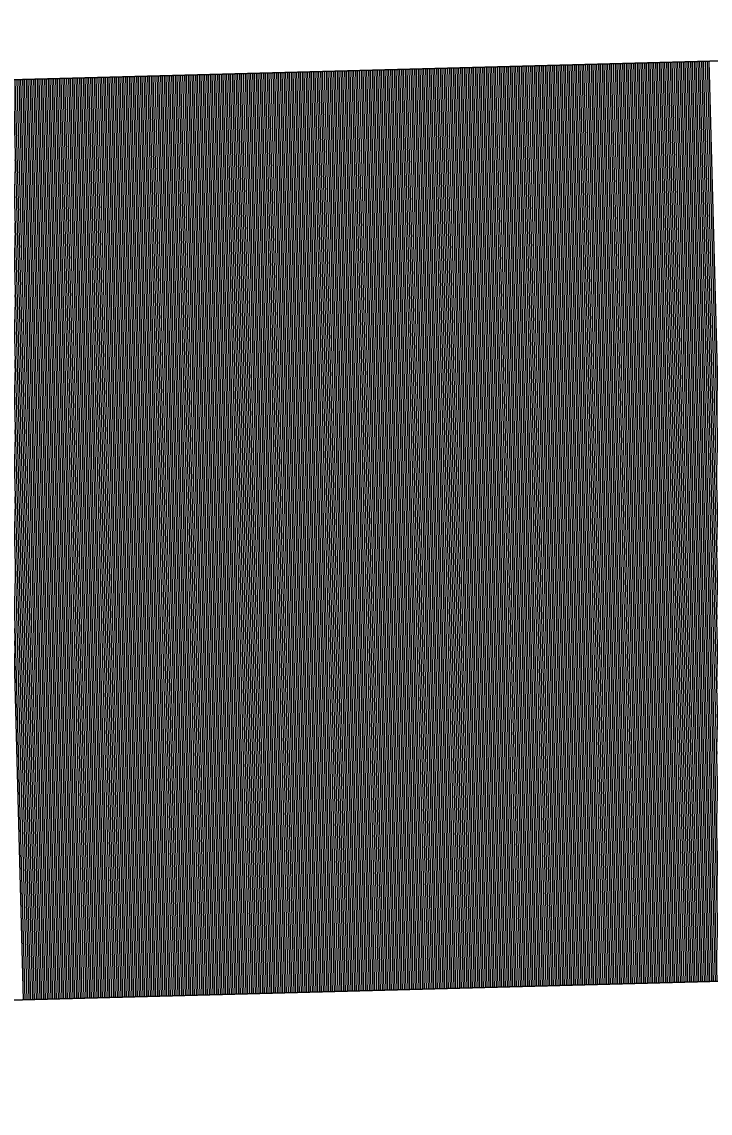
# Model space of a CAD drawing. Extents: x 1929624 to 1935547, y 596315 to 605721.
# Drawn here: x 1930226.094 to 1930228.007, y 598604.123 to 598607.157 of the extents above; entities that cross this region are included whole.
import ezdxf

# ---------------------------------------------------------------- set-up
doc = ezdxf.new("R2010")
doc.units = 0
doc.layers.add('Default', color=7, linetype='Continuous')

msp = doc.modelspace()

# ---------------------------------------------------------------- linework, layer by layer
at = {"layer": 'Default'}
for p, q in [((1930214.2966, 598606.6801), (1930232.0795, 598607.1575)), ((1930232.0795, 598607.1575), (1930214.2966, 598606.6801)), ((1930227.9394, 598604.4873), (1930227.8707, 598607.0445)), ((1930227.875, 598607.0446), (1930227.9437, 598604.4874)), ((1930227.9496, 598604.4876), (1930227.881, 598607.0448)), ((1930227.8853, 598607.0449), (1930227.9539, 598604.4877)), ((1930227.9598, 598604.4878), (1930227.8912, 598607.0451)), ((1930227.8955, 598607.0452), (1930227.9641, 598604.4879)), ((1930227.9701, 598604.4881), (1930227.9014, 598607.0453)), ((1930227.9057, 598607.0454), (1930227.9744, 598604.4882)), ((1930227.9803, 598604.4884), (1930227.9116, 598607.0456)), ((1930227.9159, 598607.0457), (1930227.9846, 598604.4885)), ((1930227.9905, 598604.4887), (1930227.9219, 598607.0459)), ((1930227.9262, 598607.046), (1930227.9948, 598604.4888)), ((1930228.0008, 598604.4889), (1930227.9321, 598607.0462)), ((1930227.9364, 598607.0463), (1930228.005, 598604.489)), ((1930228.011, 598604.4892), (1930227.9423, 598607.0464)), ((1930227.9466, 598607.0465), (1930228.0153, 598604.4893)), ((1930228.0212, 598604.4895), (1930227.9526, 598607.0467)), ((1930227.9569, 598607.0468), (1930228.0255, 598604.4896)), ((1930228.0314, 598604.4897), (1930227.9628, 598607.047)), ((1930227.9671, 598607.0471), (1930228.0357, 598604.4899)), ((1930228.0417, 598604.49), (1930227.973, 598607.0473)), ((1930227.9773, 598607.0474), (1930228.046, 598604.4901)), ((1930228.0519, 598604.4903), (1930227.9832, 598607.0475)), ((1930227.9875, 598607.0476), (1930228.0562, 598604.4904)), ((1930228.0621, 598604.4906), (1930227.9935, 598607.0478)), ((1930227.9978, 598607.0479), (1930228.0664, 598604.4907)), ((1930228.0724, 598604.4908), (1930228.0037, 598607.0481)), ((1930226.7396, 598607.0141), (1930226.8083, 598604.4569)), ((1930226.8142, 598604.4571), (1930226.7456, 598607.0143)), ((1930226.7498, 598607.0144), (1930226.8185, 598604.4572)), ((1930226.8244, 598604.4573), (1930226.7558, 598607.0146)), ((1930226.7601, 598607.0147), (1930226.8287, 598604.4575)), ((1930226.8347, 598604.4576), (1930226.766, 598607.0148)), ((1930226.7703, 598607.015), (1930226.839, 598604.4577)), ((1930226.8449, 598604.4579), (1930226.7762, 598607.0151)), ((1930226.7805, 598607.0152), (1930226.8492, 598604.458)), ((1930226.8551, 598604.4582), (1930226.7865, 598607.0154)), ((1930226.7908, 598607.0155), (1930226.8594, 598604.4583)), ((1930226.8653, 598604.4584), (1930226.7967, 598607.0157)), ((1930226.801, 598607.0158), (1930226.8696, 598604.4586)), ((1930226.8756, 598604.4587), (1930226.8069, 598607.0159)), ((1930226.8112, 598607.0161), (1930226.8799, 598604.4588)), ((1930226.8858, 598604.459), (1930226.8172, 598607.0162)), ((1930226.8215, 598607.0163), (1930226.8901, 598604.4591)), ((1930226.896, 598604.4593), (1930226.8274, 598607.0165)), ((1930226.8317, 598607.0166), (1930226.9003, 598604.4594)), ((1930226.9063, 598604.4595), (1930226.8376, 598607.0168)), ((1930226.8419, 598607.0169), (1930226.9106, 598604.4597)), ((1930226.9165, 598604.4598), (1930226.8478, 598607.017)), ((1930226.8521, 598607.0172), (1930226.9208, 598604.4599)), ((1930226.9267, 598604.4601), (1930226.8581, 598607.0173)), ((1930226.8624, 598607.0174), (1930226.931, 598604.4602)), ((1930226.9369, 598604.4604), (1930226.8683, 598607.0176)), ((1930226.8726, 598607.0177), (1930226.9412, 598604.4605)), ((1930226.9472, 598604.4606), (1930226.8785, 598607.0179)), ((1930226.8828, 598607.018), (1930226.9515, 598604.4608)), ((1930226.9574, 598604.4609), (1930226.8888, 598607.0181)), ((1930226.8931, 598607.0183), (1930226.9617, 598604.461)), ((1930226.9676, 598604.4612), (1930226.899, 598607.0184)), ((1930226.9033, 598607.0185), (1930226.9719, 598604.4613)), ((1930226.9779, 598604.4615), (1930226.9092, 598607.0187)), ((1930226.9135, 598607.0188), (1930226.9822, 598604.4616)), ((1930226.9881, 598604.4617), (1930226.9194, 598607.019)), ((1930226.9237, 598607.0191), (1930226.9924, 598604.4619)), ((1930226.9983, 598604.462), (1930226.9297, 598607.0192)), ((1930226.934, 598607.0194), (1930227.0026, 598604.4621)), ((1930227.0085, 598604.4623), (1930226.9399, 598607.0195)), ((1930226.9442, 598607.0196), (1930227.0128, 598604.4624)), ((1930227.0188, 598604.4626), (1930226.9501, 598607.0198)), ((1930226.9544, 598607.0199), (1930227.0231, 598604.4627)), ((1930227.029, 598604.4628), (1930226.9604, 598607.0201)), ((1930226.9647, 598607.0202), (1930227.0333, 598604.463)), ((1930227.0392, 598604.4631), (1930226.9706, 598607.0203)), ((1930226.9749, 598607.0205), (1930227.0435, 598604.4632)), ((1930227.0495, 598604.4634), (1930226.9808, 598607.0206)), ((1930226.9851, 598607.0207), (1930227.0538, 598604.4635)), ((1930227.0597, 598604.4637), (1930226.991, 598607.0209)), ((1930226.9953, 598607.021), (1930227.064, 598604.4638)), ((1930227.0699, 598604.4639), (1930227.0013, 598607.0212)), ((1930227.0056, 598607.0213), (1930227.0742, 598604.4641)), ((1930227.0801, 598604.4642), (1930227.0115, 598607.0214)), ((1930227.0158, 598607.0216), (1930227.0844, 598604.4643)), ((1930227.0904, 598604.4645), (1930227.0217, 598607.0217)), ((1930227.026, 598607.0218), (1930227.0947, 598604.4646)), ((1930227.1006, 598604.4648), (1930227.032, 598607.022)), ((1930227.0363, 598607.0221), (1930227.1049, 598604.4649)), ((1930227.1108, 598604.465), (1930227.0422, 598607.0223)), ((1930227.0465, 598607.0224), (1930227.1151, 598604.4652)), ((1930227.1211, 598604.4653), (1930227.0524, 598607.0225)), ((1930227.0567, 598607.0227), (1930227.1254, 598604.4654)), ((1930227.1313, 598604.4656), (1930227.0626, 598607.0228)), ((1930227.0669, 598607.0229), (1930227.1356, 598604.4657)), ((1930227.1415, 598604.4659), (1930227.0729, 598607.0231)), ((1930227.0772, 598607.0232), (1930227.1458, 598604.466)), ((1930227.1518, 598604.4661), (1930227.0831, 598607.0234)), ((1930227.0874, 598607.0235), (1930227.156, 598604.4663)), ((1930227.162, 598604.4664), (1930227.0933, 598607.0236)), ((1930227.0976, 598607.0238), (1930227.1663, 598604.4665)), ((1930227.1722, 598604.4667), (1930227.1036, 598607.0239)), ((1930227.1079, 598607.024), (1930227.1765, 598604.4668)), ((1930227.1824, 598604.467), (1930227.1138, 598607.0242)), ((1930227.1181, 598607.0243), (1930227.1867, 598604.4671)), ((1930227.1927, 598604.4672), (1930227.124, 598607.0245)), ((1930227.1283, 598607.0246), (1930227.197, 598604.4673)), ((1930227.2029, 598604.4675), (1930227.1342, 598607.0247)), ((1930227.1385, 598607.0248), (1930227.2072, 598604.4676)), ((1930227.2131, 598604.4678), (1930227.1445, 598607.025)), ((1930227.1488, 598607.0251), (1930227.2174, 598604.4679)), ((1930227.2234, 598604.4681), (1930227.1547, 598607.0253)), ((1930227.159, 598607.0254), (1930227.2277, 598604.4682)), ((1930227.2336, 598604.4683), (1930227.1649, 598607.0256)), ((1930227.1692, 598607.0257), (1930227.2379, 598604.4684)), ((1930227.2438, 598604.4686), (1930227.1752, 598607.0258)), ((1930227.1795, 598607.0259), (1930227.2481, 598604.4687)), ((1930227.254, 598604.4689), (1930227.1854, 598607.0261)), ((1930227.1897, 598607.0262), (1930227.2583, 598604.469)), ((1930227.2643, 598604.4692), (1930227.1956, 598607.0264)), ((1930227.1999, 598607.0265), (1930227.2686, 598604.4693)), ((1930227.2745, 598604.4694), (1930227.2059, 598607.0267)), ((1930227.2101, 598607.0268), (1930227.2788, 598604.4695)), ((1930227.2847, 598604.4697), (1930227.2161, 598607.0269)), ((1930227.2204, 598607.027), (1930227.289, 598604.4698)), ((1930227.295, 598604.47), (1930227.2263, 598607.0272)), ((1930227.2306, 598607.0273), (1930227.2993, 598604.4701)), ((1930227.3052, 598604.4703), (1930227.2365, 598607.0275)), ((1930227.2408, 598607.0276), (1930227.3095, 598604.4704)), ((1930227.3154, 598604.4705), (1930227.2468, 598607.0278)), ((1930227.2511, 598607.0279), (1930227.3197, 598604.4706)), ((1930227.3256, 598604.4708), (1930227.257, 598607.028)), ((1930227.2613, 598607.0281), (1930227.3299, 598604.4709)), ((1930227.3359, 598604.4711), (1930227.2672, 598607.0283)), ((1930227.2715, 598607.0284), (1930227.3402, 598604.4712)), ((1930227.3461, 598604.4714), (1930227.2775, 598607.0286)), ((1930227.2818, 598607.0287), (1930227.3504, 598604.4715)), ((1930227.3563, 598604.4716), (1930227.2877, 598607.0289)), ((1930227.292, 598607.029), (1930227.3606, 598604.4717)), ((1930227.3666, 598604.4719), (1930227.2979, 598607.0291)), ((1930227.3022, 598607.0292), (1930227.3709, 598604.472)), ((1930227.3768, 598604.4722), (1930227.3081, 598607.0294)), ((1930227.3124, 598607.0295), (1930227.3811, 598604.4723)), ((1930227.387, 598604.4725), (1930227.3184, 598607.0297)), ((1930227.3227, 598607.0298), (1930227.3913, 598604.4726)), ((1930227.3972, 598604.4727), (1930227.3286, 598607.03)), ((1930227.3329, 598607.0301), (1930227.4015, 598604.4728)), ((1930227.4075, 598604.473), (1930227.3388, 598607.0302)), ((1930227.3431, 598607.0303), (1930227.4118, 598604.4731)), ((1930227.4177, 598604.4733), (1930227.3491, 598607.0305)), ((1930227.3534, 598607.0306), (1930227.422, 598604.4734)), ((1930227.4279, 598604.4735), (1930227.3593, 598607.0308)), ((1930227.3636, 598607.0309), (1930227.4322, 598604.4737)), ((1930227.4382, 598604.4738), (1930227.3695, 598607.0311)), ((1930227.3738, 598607.0312), (1930227.4425, 598604.4739)), ((1930227.4484, 598604.4741), (1930227.3797, 598607.0313)), ((1930227.384, 598607.0314), (1930227.4527, 598604.4742)), ((1930227.4586, 598604.4744), (1930227.39, 598607.0316)), ((1930227.3943, 598607.0317), (1930227.4629, 598604.4745)), ((1930227.4688, 598604.4746), (1930227.4002, 598607.0319)), ((1930227.4045, 598607.032), (1930227.4731, 598604.4748)), ((1930227.4791, 598604.4749), (1930227.4104, 598607.0321)), ((1930227.4147, 598607.0323), (1930227.4834, 598604.475)), ((1930227.4893, 598604.4752), (1930227.4207, 598607.0324)), ((1930227.425, 598607.0325), (1930227.4936, 598604.4753)), ((1930227.4995, 598604.4755), (1930227.4309, 598607.0327)), ((1930227.4352, 598607.0328), (1930227.5038, 598604.4756)), ((1930227.5098, 598604.4757), (1930227.4411, 598607.033)), ((1930227.4454, 598607.0331), (1930227.5141, 598604.4759)), ((1930227.52, 598604.476), (1930227.4513, 598607.0332)), ((1930227.4556, 598607.0334), (1930227.5243, 598604.4761)), ((1930227.5302, 598604.4763), (1930227.4616, 598607.0335)), ((1930227.4659, 598607.0336), (1930227.5345, 598604.4764)), ((1930227.5405, 598604.4766), (1930227.4718, 598607.0338)), ((1930227.4761, 598607.0339), (1930227.5447, 598604.4767)), ((1930227.5507, 598604.4768), (1930227.482, 598607.0341)), ((1930227.4863, 598607.0342), (1930227.555, 598604.477)), ((1930227.5609, 598604.4771), (1930227.4923, 598607.0343)), ((1930227.4966, 598607.0345), (1930227.5652, 598604.4772)), ((1930227.5711, 598604.4774), (1930227.5025, 598607.0346)), ((1930227.5068, 598607.0347), (1930227.5754, 598604.4775)), ((1930227.5814, 598604.4777), (1930227.5127, 598607.0349)), ((1930227.517, 598607.035), (1930227.5857, 598604.4778)), ((1930227.5916, 598604.4779), (1930227.5229, 598607.0352)), ((1930227.5272, 598607.0353), (1930227.5959, 598604.4781)), ((1930227.6018, 598604.4782), (1930227.5332, 598607.0354)), ((1930227.5375, 598607.0356), (1930227.6061, 598604.4783)), ((1930227.6121, 598604.4785), (1930227.5434, 598607.0357)), ((1930227.5477, 598607.0358), (1930227.6163, 598604.4786)), ((1930227.6223, 598604.4788), (1930227.5536, 598607.036)), ((1930227.5579, 598607.0361), (1930227.6266, 598604.4789)), ((1930227.6325, 598604.479), (1930227.5639, 598607.0363)), ((1930227.5682, 598607.0364), (1930227.6368, 598604.4792)), ((1930227.6427, 598604.4793), (1930227.5741, 598607.0365)), ((1930227.5784, 598607.0367), (1930227.647, 598604.4794)), ((1930227.653, 598604.4796), (1930227.5843, 598607.0368)), ((1930227.5886, 598607.0369), (1930227.6573, 598604.4797)), ((1930227.6632, 598604.4799), (1930227.5946, 598607.0371)), ((1930227.5988, 598607.0372), (1930227.6675, 598604.48)), ((1930227.6734, 598604.4801), (1930227.6048, 598607.0374)), ((1930227.6091, 598607.0375), (1930227.6777, 598604.4803)), ((1930227.6837, 598604.4804), (1930227.615, 598607.0376)), ((1930227.6193, 598607.0378), (1930227.688, 598604.4805)), ((1930227.6939, 598604.4807), (1930227.6252, 598607.0379)), ((1930227.6295, 598607.038), (1930227.6982, 598604.4808)), ((1930227.7041, 598604.481), (1930227.6355, 598607.0382)), ((1930227.6398, 598607.0383), (1930227.7084, 598604.4811)), ((1930227.7143, 598604.4812), (1930227.6457, 598607.0385)), ((1930227.65, 598607.0386), (1930227.7186, 598604.4814)), ((1930227.7246, 598604.4815), (1930227.6559, 598607.0387)), ((1930227.6602, 598607.0389), (1930227.7289, 598604.4816)), ((1930227.7348, 598604.4818), (1930227.6662, 598607.039)), ((1930227.6705, 598607.0391), (1930227.7391, 598604.4819)), ((1930227.745, 598604.4821), (1930227.6764, 598607.0393)), ((1930227.6807, 598607.0394), (1930227.7493, 598604.4822)), ((1930227.7553, 598604.4823), (1930227.6866, 598607.0396)), ((1930227.6909, 598607.0397), (1930227.7596, 598604.4825)), ((1930227.7655, 598604.4826), (1930227.6968, 598607.0398)), ((1930227.7011, 598607.04), (1930227.7698, 598604.4827)), ((1930227.7757, 598604.4829), (1930227.7071, 598607.0401)), ((1930227.7114, 598607.0402), (1930227.78, 598604.483)), ((1930227.7859, 598604.4832), (1930227.7173, 598607.0404)), ((1930227.7216, 598607.0405), (1930227.7902, 598604.4833)), ((1930227.7962, 598604.4834), (1930227.7275, 598607.0407)), ((1930227.7318, 598607.0408), (1930227.8005, 598604.4835)), ((1930227.8064, 598604.4837), (1930227.7378, 598607.0409)), ((1930227.7421, 598607.0411), (1930227.8107, 598604.4838)), ((1930227.8166, 598604.484), (1930227.748, 598607.0412)), ((1930227.7523, 598607.0413), (1930227.8209, 598604.4841)), ((1930227.8269, 598604.4843), (1930227.7582, 598607.0415)), ((1930227.7625, 598607.0416), (1930227.8312, 598604.4844)), ((1930227.8371, 598604.4845), (1930227.7684, 598607.0418)), ((1930227.7727, 598607.0419), (1930227.8414, 598604.4846)), ((1930227.8473, 598604.4848), (1930227.7787, 598607.042)), ((1930227.783, 598607.0421), (1930227.8516, 598604.4849)), ((1930227.8575, 598604.4851), (1930227.7889, 598607.0423)), ((1930227.7932, 598607.0424), (1930227.8618, 598604.4852)), ((1930227.8678, 598604.4854), (1930227.7991, 598607.0426)), ((1930227.8034, 598607.0427), (1930227.8721, 598604.4855)), ((1930227.878, 598604.4856), (1930227.8094, 598607.0429)), ((1930227.8137, 598607.043), (1930227.8823, 598604.4857)), ((1930227.8882, 598604.4859), (1930227.8196, 598607.0431)), ((1930227.8239, 598607.0432), (1930227.8925, 598604.486)), ((1930227.8985, 598604.4862), (1930227.8298, 598607.0434)), ((1930227.8341, 598607.0435), (1930227.9028, 598604.4863)), ((1930227.9087, 598604.4865), (1930227.84, 598607.0437)), ((1930227.8443, 598607.0438), (1930227.913, 598604.4866)), ((1930227.9189, 598604.4867), (1930227.8503, 598607.044)), ((1930227.8546, 598607.0441), (1930227.9232, 598604.4868)), ((1930227.9291, 598604.487), (1930227.8605, 598607.0442)), ((1930227.8648, 598607.0443), (1930227.9334, 598604.4871)), ((1930226.0982, 598604.4379), (1930226.0295, 598606.9951)), ((1930226.0338, 598606.9952), (1930226.1025, 598604.438)), ((1930226.1084, 598604.4381), (1930226.0398, 598606.9954)), ((1930226.0441, 598606.9955), (1930226.1127, 598604.4382)), ((1930226.1186, 598604.4384), (1930226.05, 598606.9956)), ((1930226.0543, 598606.9957), (1930226.1229, 598604.4385)), ((1930226.1289, 598604.4387), (1930226.0602, 598606.9959)), ((1930226.0645, 598606.996), (1930226.1332, 598604.4388)), ((1930226.1391, 598604.439), (1930226.0704, 598606.9962)), ((1930226.0747, 598606.9963), (1930226.1434, 598604.4391)), ((1930226.1493, 598604.4392), (1930226.0807, 598606.9965)), ((1930226.085, 598606.9966), (1930226.1536, 598604.4393)), ((1930226.1595, 598604.4395), (1930226.0909, 598606.9967)), ((1930226.0952, 598606.9968), (1930226.1638, 598604.4396)), ((1930226.1698, 598604.4398), (1930226.1011, 598606.997)), ((1930226.1054, 598606.9971), (1930226.1741, 598604.4399)), ((1930226.18, 598604.44), (1930226.1114, 598606.9973)), ((1930226.1157, 598606.9974), (1930226.1843, 598604.4402)), ((1930226.1902, 598604.4403), (1930226.1216, 598606.9976)), ((1930226.1259, 598606.9977), (1930226.1945, 598604.4404)), ((1930226.2005, 598604.4406), (1930226.1318, 598606.9978)), ((1930226.1361, 598606.9979), (1930226.2048, 598604.4407)), ((1930226.2107, 598604.4409), (1930226.142, 598606.9981)), ((1930226.1463, 598606.9982), (1930226.215, 598604.441)), ((1930226.2209, 598604.4411), (1930226.1523, 598606.9984)), ((1930226.1566, 598606.9985), (1930226.2252, 598604.4413)), ((1930226.2311, 598604.4414), (1930226.1625, 598606.9986)), ((1930226.1668, 598606.9988), (1930226.2354, 598604.4415)), ((1930226.2414, 598604.4417), (1930226.1727, 598606.9989)), ((1930226.177, 598606.999), (1930226.2457, 598604.4418)), ((1930226.2516, 598604.442), (1930226.183, 598606.9992)), ((1930226.1873, 598606.9993), (1930226.2559, 598604.4421)), ((1930226.2618, 598604.4422), (1930226.1932, 598606.9995)), ((1930226.1975, 598606.9996), (1930226.2661, 598604.4424)), ((1930226.2721, 598604.4425), (1930226.2034, 598606.9997)), ((1930226.2077, 598606.9999), (1930226.2764, 598604.4426)), ((1930226.2823, 598604.4428), (1930226.2136, 598607)), ((1930226.2179, 598607.0001), (1930226.2866, 598604.4429)), ((1930226.2925, 598604.4431), (1930226.2239, 598607.0003)), ((1930226.2282, 598607.0004), (1930226.2968, 598604.4432)), ((1930226.3028, 598604.4433), (1930226.2341, 598607.0006)), ((1930226.2384, 598607.0007), (1930226.307, 598604.4435)), ((1930226.313, 598604.4436), (1930226.2443, 598607.0008)), ((1930226.2486, 598607.001), (1930226.3173, 598604.4437)), ((1930226.3232, 598604.4439), (1930226.2546, 598607.0011)), ((1930226.2589, 598607.0012), (1930226.3275, 598604.444)), ((1930226.3334, 598604.4442), (1930226.2648, 598607.0014)), ((1930226.2691, 598607.0015), (1930226.3377, 598604.4443)), ((1930226.3437, 598604.4444), (1930226.275, 598607.0017)), ((1930226.2793, 598607.0018), (1930226.348, 598604.4446)), ((1930226.3539, 598604.4447), (1930226.2853, 598607.0019)), ((1930226.2895, 598607.0021), (1930226.3582, 598604.4448)), ((1930226.3641, 598604.445), (1930226.2955, 598607.0022)), ((1930226.2998, 598607.0023), (1930226.3684, 598604.4451)), ((1930226.3744, 598604.4453), (1930226.3057, 598607.0025)), ((1930226.31, 598607.0026), (1930226.3787, 598604.4454)), ((1930226.3846, 598604.4455), (1930226.3159, 598607.0028)), ((1930226.3202, 598607.0029), (1930226.3889, 598604.4457)), ((1930226.3948, 598604.4458), (1930226.3262, 598607.003)), ((1930226.3305, 598607.0032), (1930226.3991, 598604.4459)), ((1930226.405, 598604.4461), (1930226.3364, 598607.0033)), ((1930226.3407, 598607.0034), (1930226.4093, 598604.4462)), ((1930226.4153, 598604.4464), (1930226.3466, 598607.0036)), ((1930226.3509, 598607.0037), (1930226.4196, 598604.4465)), ((1930226.4255, 598604.4466), (1930226.3569, 598607.0039)), ((1930226.3611, 598607.004), (1930226.4298, 598604.4468)), ((1930226.4357, 598604.4469), (1930226.3671, 598607.0041)), ((1930226.3714, 598607.0043), (1930226.44, 598604.447)), ((1930226.446, 598604.4472), (1930226.3773, 598607.0044)), ((1930226.3816, 598607.0045), (1930226.4503, 598604.4473)), ((1930226.4562, 598604.4475), (1930226.3875, 598607.0047)), ((1930226.3918, 598607.0048), (1930226.4605, 598604.4476)), ((1930226.4664, 598604.4477), (1930226.3978, 598607.005)), ((1930226.4021, 598607.0051), (1930226.4707, 598604.4479)), ((1930226.4766, 598604.448), (1930226.408, 598607.0052)), ((1930226.4123, 598607.0054), (1930226.4809, 598604.4481)), ((1930226.4869, 598604.4483), (1930226.4182, 598607.0055)), ((1930226.4225, 598607.0056), (1930226.4912, 598604.4484)), ((1930226.4971, 598604.4486), (1930226.4285, 598607.0058)), ((1930226.4328, 598607.0059), (1930226.5014, 598604.4487)), ((1930226.5073, 598604.4488), (1930226.4387, 598607.0061)), ((1930226.443, 598607.0062), (1930226.5116, 598604.449)), ((1930226.5176, 598604.4491), (1930226.4489, 598607.0063)), ((1930226.4532, 598607.0065), (1930226.5219, 598604.4492)), ((1930226.5278, 598604.4494), (1930226.4591, 598607.0066)), ((1930226.4634, 598607.0067), (1930226.5321, 598604.4495)), ((1930226.538, 598604.4497), (1930226.4694, 598607.0069)), ((1930226.4737, 598607.007), (1930226.5423, 598604.4498)), ((1930226.5482, 598604.4499), (1930226.4796, 598607.0072)), ((1930226.4839, 598607.0073), (1930226.5525, 598604.45)), ((1930226.5585, 598604.4502), (1930226.4898, 598607.0074)), ((1930226.4941, 598607.0076), (1930226.5628, 598604.4503)), ((1930226.5687, 598604.4505), (1930226.5001, 598607.0077)), ((1930226.5044, 598607.0078), (1930226.573, 598604.4506)), ((1930226.5789, 598604.4508), (1930226.5103, 598607.008)), ((1930226.5146, 598607.0081), (1930226.5832, 598604.4509)), ((1930226.5892, 598604.451), (1930226.5205, 598607.0083)), ((1930226.5248, 598607.0084), (1930226.5935, 598604.4511)), ((1930226.5994, 598604.4513), (1930226.5307, 598607.0085)), ((1930226.535, 598607.0086), (1930226.6037, 598604.4514)), ((1930226.6096, 598604.4516), (1930226.541, 598607.0088)), ((1930226.5453, 598607.0089), (1930226.6139, 598604.4517)), ((1930226.6198, 598604.4519), (1930226.5512, 598607.0091)), ((1930226.5555, 598607.0092), (1930226.6241, 598604.452)), ((1930226.6301, 598604.4521), (1930226.5614, 598607.0094)), ((1930226.5657, 598607.0095), (1930226.6344, 598604.4522)), ((1930226.6403, 598604.4524), (1930226.5717, 598607.0096)), ((1930226.576, 598607.0097), (1930226.6446, 598604.4525)), ((1930226.6505, 598604.4527), (1930226.5819, 598607.0099)), ((1930226.5862, 598607.01), (1930226.6548, 598604.4528)), ((1930226.6608, 598604.453), (1930226.5921, 598607.0102)), ((1930226.5964, 598607.0103), (1930226.6651, 598604.4531)), ((1930226.671, 598604.4532), (1930226.6023, 598607.0105)), ((1930226.6066, 598607.0106), (1930226.6753, 598604.4533)), ((1930226.6812, 598604.4535), (1930226.6126, 598607.0107)), ((1930226.6169, 598607.0108), (1930226.6855, 598604.4536)), ((1930226.6915, 598604.4538), (1930226.6228, 598607.011)), ((1930226.6271, 598607.0111), (1930226.6957, 598604.4539)), ((1930226.7017, 598604.4541), (1930226.633, 598607.0113)), ((1930226.6373, 598607.0114), (1930226.706, 598604.4542)), ((1930226.7119, 598604.4543), (1930226.6433, 598607.0116)), ((1930226.6476, 598607.0117), (1930226.7162, 598604.4544)), ((1930226.7221, 598604.4546), (1930226.6535, 598607.0118)), ((1930226.6578, 598607.0119), (1930226.7264, 598604.4547)), ((1930226.7324, 598604.4549), (1930226.6637, 598607.0121)), ((1930226.668, 598607.0122), (1930226.7367, 598604.455)), ((1930226.7426, 598604.4552), (1930226.6739, 598607.0124)), ((1930226.6782, 598607.0125), (1930226.7469, 598604.4553)), ((1930226.7528, 598604.4554), (1930226.6842, 598607.0127)), ((1930226.6885, 598607.0128), (1930226.7571, 598604.4555)), ((1930226.7631, 598604.4557), (1930226.6944, 598607.0129)), ((1930226.6987, 598607.013), (1930226.7674, 598604.4558)), ((1930226.7733, 598604.456), (1930226.7046, 598607.0132)), ((1930226.7089, 598607.0133), (1930226.7776, 598604.4561)), ((1930226.7835, 598604.4562), (1930226.7149, 598607.0135)), ((1930226.7192, 598607.0136), (1930226.7878, 598604.4564)), ((1930226.7937, 598604.4565), (1930226.7251, 598607.0138)), ((1930226.7294, 598607.0139), (1930226.798, 598604.4566)), ((1930226.804, 598604.4568), (1930226.7353, 598607.014)), ((1930214.3652, 598604.1229), (1930232.1482, 598604.6003)), ((1930232.1482, 598604.6003), (1930214.3652, 598604.1229))]:
    msp.add_line(p, q, dxfattribs=at)

doc.saveas('drawing.dxf')
